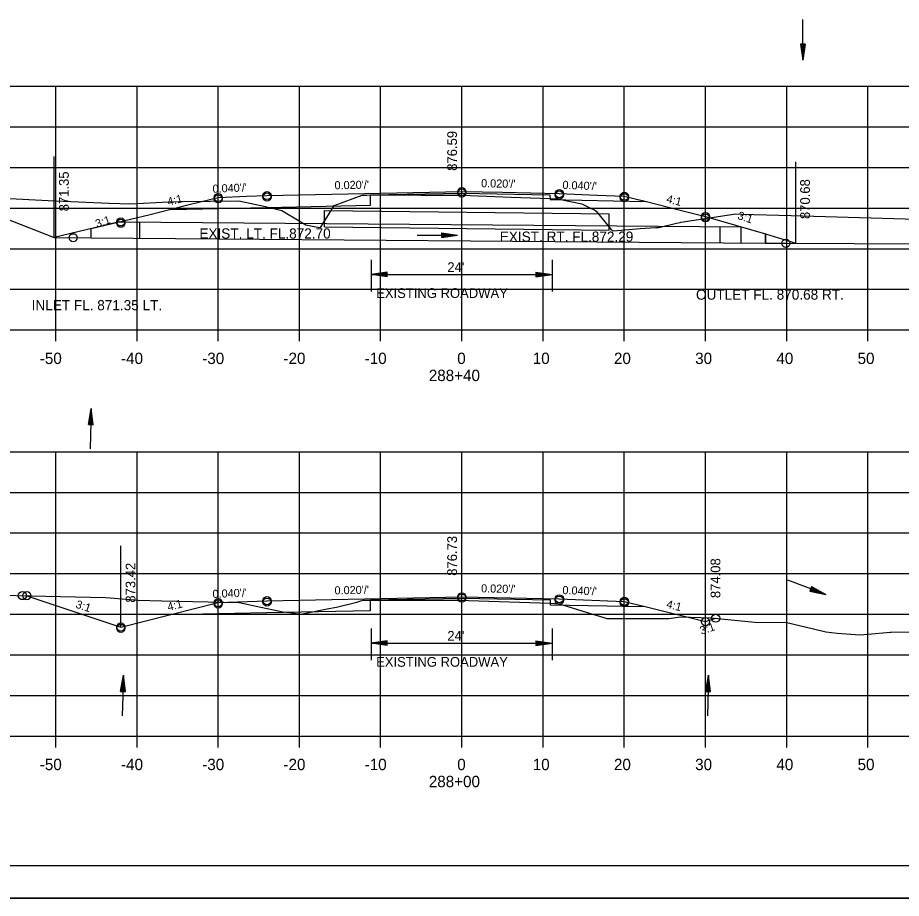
# Model space of a CAD drawing. Extents: x 1486524 to 1499135, y 326561 to 337924.
# Drawn here: x 1488928.2 to 1489037, y 332566 to 332674.4 of the extents above; entities that cross this region are included whole.
import ezdxf

# ---------------------------------------------------------------- set-up
doc = ezdxf.new("R2010")
doc.units = 0
for name, color, linetype in [('E_Const Align', 7, 'Continuous'), ('E_Const Align Station', 7, 'Continuous'), ('E_Ownership Information', 7, 'Continuous'), ('E_Property Line', 7, 'Continuous'), ('E_Proposed ROW and Easements', 7, 'Continuous'), ('E_Proposed ROW Fig Annot', 7, 'Continuous'), ('E_Quarter Calls', 7, 'Continuous'), ('E_Station Offset', 7, 'Continuous'), ('E_Survey Point', 7, 'Continuous'), ('E_Title Sheet', 7, 'Continuous'), ('E_Tract Number', 7, 'Continuous'), ('R_Water Annot', 7, 'Continuous'), ('R_Xsect Elev', 7, 'Continuous'), ('R_Xsect Slope', 7, 'Continuous')]:
    doc.layers.add(name, color=color, linetype=linetype)

msp = doc.modelspace()

# ---------------------------------------------------------------- linework, layer by layer
at = {"layer": 'E_Const Align'}
for p, q in [((1488842.89, 332635.95), (1489122.89, 332635.95)), ((1488932.89, 332634.55), (1488932.89, 332635.95)), ((1488942.89, 332634.55), (1488942.89, 332635.95)), ((1488952.89, 332634.55), (1488952.89, 332635.95)), ((1488962.89, 332634.55), (1488962.89, 332635.95)), ((1488972.89, 332634.55), (1488972.89, 332635.95)), ((1488982.89, 332634.55), (1488982.89, 332635.95)), ((1488992.89, 332634.55), (1488992.89, 332635.95)), ((1489002.89, 332634.55), (1489002.89, 332635.95)), ((1489012.89, 332634.55), (1489012.89, 332635.95)), ((1489022.89, 332634.55), (1489022.89, 332635.95)), ((1489032.89, 332634.55), (1489032.89, 332635.95)), ((1488842.89, 332585.95), (1489122.89, 332585.95)), ((1488932.89, 332584.55), (1488932.89, 332585.95)), ((1488942.89, 332584.55), (1488942.89, 332585.95)), ((1488952.89, 332584.55), (1488952.89, 332585.95)), ((1488962.89, 332584.55), (1488962.89, 332585.95)), ((1488972.89, 332584.55), (1488972.89, 332585.95)), ((1488982.89, 332584.55), (1488982.89, 332585.95)), ((1488992.89, 332584.55), (1488992.89, 332585.95)), ((1489002.89, 332584.55), (1489002.89, 332585.95)), ((1489012.89, 332584.55), (1489012.89, 332585.95)), ((1489022.89, 332584.55), (1489022.89, 332585.95)), ((1489032.89, 332584.55), (1489032.89, 332585.95))]:
    msp.add_line(p, q, dxfattribs=at)
at = {"layer": 'E_Ownership Information'}
for p, q in [((1488842.89, 332665.95), (1489122.89, 332665.95)), ((1488932.89, 332635.95), (1488932.89, 332665.95)), ((1488942.89, 332635.95), (1488942.89, 332665.95)), ((1488952.89, 332635.95), (1488952.89, 332665.95)), ((1488962.89, 332635.95), (1488962.89, 332665.95)), ((1488972.89, 332635.95), (1488972.89, 332665.95)), ((1488982.89, 332635.95), (1488982.89, 332665.95)), ((1488992.89, 332635.95), (1488992.89, 332665.95)), ((1489002.89, 332635.95), (1489002.89, 332665.95)), ((1489012.89, 332635.95), (1489012.89, 332665.95)), ((1489022.89, 332635.95), (1489022.89, 332665.95)), ((1489032.89, 332635.95), (1489032.89, 332665.95)), ((1488842.89, 332660.95), (1489122.89, 332660.95)), ((1488842.89, 332655.95), (1489122.89, 332655.95)), ((1488842.89, 332650.95), (1489122.89, 332650.95)), ((1488842.89, 332645.95), (1489122.89, 332645.95)), ((1488842.89, 332640.95), (1489122.89, 332640.95)), ((1488842.89, 332635.95), (1489122.89, 332635.95)), ((1488842.89, 332620.95), (1489122.89, 332620.95)), ((1488932.89, 332585.95), (1488932.89, 332620.95)), ((1488942.89, 332585.95), (1488942.89, 332620.95)), ((1488952.89, 332585.95), (1488952.89, 332620.95)), ((1488962.89, 332585.95), (1488962.89, 332620.95)), ((1488972.89, 332585.95), (1488972.89, 332620.95)), ((1488982.89, 332585.95), (1488982.89, 332620.95)), ((1488992.89, 332585.95), (1488992.89, 332620.95)), ((1489002.89, 332585.95), (1489002.89, 332620.95)), ((1489012.89, 332585.95), (1489012.89, 332620.95)), ((1489022.89, 332585.95), (1489022.89, 332620.95)), ((1489032.89, 332585.95), (1489032.89, 332620.95)), ((1488842.89, 332615.95), (1489122.89, 332615.95)), ((1488842.89, 332610.95), (1489122.89, 332610.95)), ((1488842.89, 332605.95), (1489122.89, 332605.95)), ((1488842.89, 332600.95), (1489122.89, 332600.95)), ((1488842.89, 332595.95), (1489122.89, 332595.95)), ((1488842.89, 332590.95), (1489122.89, 332590.95)), ((1488842.89, 332585.95), (1489122.89, 332585.95))]:
    msp.add_line(p, q, dxfattribs=at)
at = {"layer": 'E_Property Line'}
msp.add_line((1489141.07, 332569.95), (1488824.89, 332569.95), dxfattribs=at)
at = {"layer": 'E_Proposed ROW and Easements'}
for p, q in [((1488965.97, 332650.65), (1489001.04, 332650.24)), ((1488965.97, 332648.65), (1488965.97, 332650.65)), ((1489001.04, 332648.24), (1489001.04, 332650.24)), ((1488965.97, 332648.65), (1489001.04, 332648.24)), ((1488971.71, 332644.59), (1488971.71, 332640.67)), ((1488993.99, 332644.59), (1488993.99, 332640.67)), ((1488973.71, 332643.08), (1488971.71, 332642.78)), ((1488973.71, 332643.03), (1488972.04, 332642.78)), ((1488973.71, 332642.48), (1488973.71, 332643.08)), ((1488991.99, 332643.08), (1488993.99, 332642.78)), ((1488991.99, 332643.08), (1488991.99, 332642.48)), ((1488991.99, 332643.03), (1488993.65, 332642.78)), ((1488973.71, 332642.48), (1488971.71, 332642.78)), ((1488973.71, 332642.53), (1488972.04, 332642.78)), ((1488973.71, 332642.98), (1488972.39, 332642.78)), ((1488973.71, 332642.58), (1488972.39, 332642.78)), ((1488973.71, 332642.93), (1488972.72, 332642.78)), ((1488973.71, 332642.63), (1488972.72, 332642.78)), ((1488973.71, 332642.88), (1488973.06, 332642.78)), ((1488973.71, 332642.68), (1488973.06, 332642.78)), ((1488973.71, 332642.82), (1488973.39, 332642.78)), ((1488973.71, 332642.73), (1488973.39, 332642.78)), ((1488991.99, 332642.98), (1488993.31, 332642.78)), ((1488991.99, 332642.93), (1488992.98, 332642.78)), ((1488991.99, 332642.88), (1488992.64, 332642.78)), ((1488991.99, 332642.83), (1488992.3, 332642.78)), ((1488991.99, 332642.48), (1488993.99, 332642.78)), ((1488991.99, 332642.68), (1488992.64, 332642.78)), ((1488991.99, 332642.58), (1488993.31, 332642.78)), ((1488991.99, 332642.53), (1488993.65, 332642.78)), ((1488991.99, 332642.63), (1488992.98, 332642.78)), ((1488991.99, 332642.73), (1488992.3, 332642.78)), ((1488971.71, 332599.2), (1488971.71, 332595.27)), ((1488993.99, 332599.2), (1488993.99, 332595.27)), ((1488973.71, 332597.68), (1488971.71, 332597.38)), ((1488973.71, 332597.08), (1488971.71, 332597.38)), ((1488973.71, 332597.63), (1488972.04, 332597.38)), ((1488973.71, 332597.13), (1488972.04, 332597.38)), ((1488973.71, 332597.58), (1488972.39, 332597.38)), ((1488973.71, 332597.18), (1488972.39, 332597.38)), ((1488973.71, 332597.53), (1488972.72, 332597.38)), ((1488973.71, 332597.23), (1488972.72, 332597.38)), ((1488973.71, 332597.48), (1488973.06, 332597.38)), ((1488973.71, 332597.29), (1488973.06, 332597.38)), ((1488973.71, 332597.43), (1488973.39, 332597.38)), ((1488973.71, 332597.34), (1488973.39, 332597.38)), ((1488973.71, 332597.08), (1488973.71, 332597.68)), ((1488991.99, 332597.69), (1488993.99, 332597.39)), ((1488991.99, 332597.69), (1488991.99, 332597.09)), ((1488991.99, 332597.64), (1488993.65, 332597.39)), ((1488991.99, 332597.59), (1488993.31, 332597.39)), ((1488991.99, 332597.54), (1488992.98, 332597.39)), ((1488991.99, 332597.48), (1488992.64, 332597.39)), ((1488991.99, 332597.43), (1488992.3, 332597.39)), ((1488991.99, 332597.09), (1488993.99, 332597.39)), ((1488991.99, 332597.29), (1488992.64, 332597.39)), ((1488991.99, 332597.19), (1488993.31, 332597.39)), ((1488991.99, 332597.14), (1488993.65, 332597.39)), ((1488991.99, 332597.24), (1488992.98, 332597.39)), ((1488991.99, 332597.34), (1488992.3, 332597.39))]:
    msp.add_line(p, q, dxfattribs=at)
at = {"layer": 'E_Proposed ROW Fig Annot'}
for p, q in [((1489024.58, 332671.15), (1489024.88, 332669.15)), ((1489025.18, 332671.15), (1489024.58, 332671.15)), ((1489024.63, 332671.15), (1489024.88, 332669.49)), ((1489024.68, 332671.15), (1489024.88, 332669.83)), ((1489024.73, 332671.15), (1489024.88, 332670.17)), ((1489024.78, 332671.15), (1489024.88, 332670.5)), ((1489024.83, 332671.15), (1489024.88, 332670.84)), ((1489025.18, 332671.15), (1489024.88, 332669.15)), ((1489024.98, 332671.15), (1489024.88, 332670.5)), ((1489025.08, 332671.15), (1489024.88, 332669.83)), ((1489025.13, 332671.15), (1489024.88, 332669.49)), ((1489025.03, 332671.15), (1489024.88, 332670.17)), ((1489024.93, 332671.15), (1489024.88, 332670.84)), ((1488971.71, 332642.78), (1488993.99, 332642.78)), ((1488936.9, 332624.3), (1488937.26, 332626.29)), ((1488936.9, 332624.3), (1488937.26, 332626.29)), ((1488936.95, 332624.3), (1488937.25, 332625.96)), ((1488936.95, 332624.3), (1488937.25, 332625.96)), ((1488937, 332624.3), (1488937.24, 332625.62)), ((1488937, 332624.3), (1488937.24, 332625.62)), ((1488937.4, 332624.29), (1488937.24, 332625.62)), ((1488937.4, 332624.29), (1488937.24, 332625.62)), ((1488937.45, 332624.29), (1488937.25, 332625.96)), ((1488937.45, 332624.29), (1488937.25, 332625.96)), ((1488937.5, 332624.28), (1488937.26, 332626.29)), ((1488937.5, 332624.28), (1488937.26, 332626.29)), ((1488937.05, 332624.3), (1488937.23, 332625.28)), ((1488937.05, 332624.3), (1488937.23, 332625.28)), ((1488937.1, 332624.3), (1488937.22, 332624.94)), ((1488937.1, 332624.3), (1488937.22, 332624.94)), ((1488937.15, 332624.3), (1488937.21, 332624.61)), ((1488937.15, 332624.3), (1488937.21, 332624.61)), ((1488937.25, 332624.29), (1488937.21, 332624.61)), ((1488937.25, 332624.29), (1488937.21, 332624.61)), ((1488937.3, 332624.29), (1488937.22, 332624.94)), ((1488937.3, 332624.29), (1488937.22, 332624.94)), ((1488937.35, 332624.29), (1488937.23, 332625.28)), ((1488937.35, 332624.29), (1488937.23, 332625.28)), ((1488936.9, 332624.3), (1488937.5, 332624.28)), ((1488936.9, 332624.3), (1488937.5, 332624.28)), ((1489025.96, 332604.35), (1489025.75, 332603.79)), ((1489025.96, 332604.35), (1489025.75, 332603.79)), ((1489025.76, 332603.84), (1489027.41, 332603.49)), ((1489025.76, 332603.84), (1489027.41, 332603.49)), ((1489025.78, 332603.89), (1489027.09, 332603.61)), ((1489025.78, 332603.89), (1489027.09, 332603.61)), ((1489025.8, 332603.93), (1489026.78, 332603.72)), ((1489025.8, 332603.93), (1489026.78, 332603.72)), ((1489025.82, 332603.98), (1489026.46, 332603.84)), ((1489025.82, 332603.98), (1489026.46, 332603.84)), ((1489025.84, 332604.03), (1489026.15, 332603.96)), ((1489025.84, 332604.03), (1489026.15, 332603.96)), ((1489025.87, 332604.12), (1489026.15, 332603.96)), ((1489025.87, 332604.12), (1489026.15, 332603.96)), ((1489025.89, 332604.16), (1489026.46, 332603.84)), ((1489025.89, 332604.16), (1489026.46, 332603.84)), ((1489025.9, 332604.21), (1489026.78, 332603.72)), ((1489025.9, 332604.21), (1489026.78, 332603.72)), ((1489025.92, 332604.26), (1489027.09, 332603.61)), ((1489025.92, 332604.26), (1489027.09, 332603.61)), ((1489025.94, 332604.31), (1489027.41, 332603.49)), ((1489025.94, 332604.31), (1489027.41, 332603.49)), ((1489025.96, 332604.35), (1489027.72, 332603.37)), ((1489025.96, 332604.35), (1489027.72, 332603.37)), ((1489025.75, 332603.79), (1489027.72, 332603.37)), ((1489025.75, 332603.79), (1489027.72, 332603.37)), ((1488971.71, 332597.38), (1488993.99, 332597.39)), ((1488940.86, 332591.45), (1488941.22, 332593.44)), ((1488940.86, 332591.45), (1488941.22, 332593.44)), ((1488940.91, 332591.45), (1488941.21, 332593.1)), ((1488940.91, 332591.45), (1488941.21, 332593.1)), ((1488941.41, 332591.43), (1488941.21, 332593.1)), ((1488941.41, 332591.43), (1488941.21, 332593.1)), ((1488941.46, 332591.43), (1488941.22, 332593.44)), ((1488941.46, 332591.43), (1488941.22, 332593.44)), ((1489012.92, 332591.45), (1489013.28, 332593.44)), ((1489012.92, 332591.45), (1489013.28, 332593.44)), ((1489012.97, 332591.45), (1489013.27, 332593.1)), ((1489012.97, 332591.45), (1489013.27, 332593.1)), ((1489013.47, 332591.43), (1489013.27, 332593.1)), ((1489013.47, 332591.43), (1489013.27, 332593.1)), ((1489013.52, 332591.43), (1489013.28, 332593.44)), ((1489013.52, 332591.43), (1489013.28, 332593.44)), ((1488940.96, 332591.45), (1488941.2, 332592.76)), ((1488940.96, 332591.45), (1488941.2, 332592.76)), ((1488941.01, 332591.44), (1488941.19, 332592.43)), ((1488941.01, 332591.44), (1488941.19, 332592.43)), ((1488941.06, 332591.44), (1488941.18, 332592.09)), ((1488941.06, 332591.44), (1488941.18, 332592.09)), ((1488941.25, 332591.44), (1488941.18, 332592.09)), ((1488941.25, 332591.44), (1488941.18, 332592.09)), ((1488941.3, 332591.44), (1488941.19, 332592.43)), ((1488941.3, 332591.44), (1488941.19, 332592.43)), ((1488941.35, 332591.43), (1488941.2, 332592.76)), ((1488941.35, 332591.43), (1488941.2, 332592.76)), ((1489013.02, 332591.45), (1489013.26, 332592.76)), ((1489013.02, 332591.45), (1489013.26, 332592.76)), ((1489013.07, 332591.44), (1489013.25, 332592.43)), ((1489013.07, 332591.44), (1489013.25, 332592.43)), ((1489013.12, 332591.44), (1489013.24, 332592.09)), ((1489013.12, 332591.44), (1489013.24, 332592.09)), ((1489013.32, 332591.44), (1489013.24, 332592.09)), ((1489013.32, 332591.44), (1489013.24, 332592.09)), ((1489013.37, 332591.44), (1489013.25, 332592.43)), ((1489013.37, 332591.44), (1489013.25, 332592.43)), ((1489013.42, 332591.43), (1489013.26, 332592.76)), ((1489013.42, 332591.43), (1489013.26, 332592.76)), ((1488940.86, 332591.45), (1488941.46, 332591.43)), ((1488940.86, 332591.45), (1488941.46, 332591.43)), ((1488941.11, 332591.44), (1488941.16, 332591.76)), ((1488941.11, 332591.44), (1488941.16, 332591.76)), ((1488941.2, 332591.44), (1488941.16, 332591.76)), ((1488941.2, 332591.44), (1488941.16, 332591.76)), ((1489012.92, 332591.45), (1489013.52, 332591.43)), ((1489012.92, 332591.45), (1489013.52, 332591.43)), ((1489013.17, 332591.44), (1489013.23, 332591.76)), ((1489013.17, 332591.44), (1489013.23, 332591.76)), ((1489013.27, 332591.44), (1489013.23, 332591.76)), ((1489013.27, 332591.44), (1489013.23, 332591.76))]:
    msp.add_line(p, q, dxfattribs=at)
at = {"layer": 'E_Quarter Calls'}
msp.add_line((1488812.48, 332565.97), (1489145.82, 332565.97), dxfattribs=at)
for points in [[(1488812.48, 332779.31), (1489145.82, 332779.31), (1489145.82, 332565.97), (1488812.48, 332565.97)], [(1489058.81, 332775.41), (1489058.81, 332765.53), (1489094.54, 332765.53), (1489094.54, 332762.61), (1489117.74, 332762.61), (1489117.74, 332738.28), (1489141.07, 332738.28), (1489141.07, 332569.95), (1488824.89, 332569.95), (1488824.89, 332775.41)]]:
    msp.add_lwpolyline(points, close=True, dxfattribs=at)
for centre in [(1488958.89, 332652.49), (1488958.89, 332652.49), (1488958.89, 332652.32), (1488982.89, 332652.97), (1488982.89, 332652.97), (1488982.89, 332652.8), (1488994.89, 332652.73), (1488994.89, 332652.73), (1488994.89, 332652.56), (1489002.89, 332652.41), (1489002.89, 332652.41), (1488952.89, 332652.25), (1488952.89, 332652.25), (1488952.89, 332652.08), (1489002.89, 332652.24), (1488940.89, 332649.25), (1488940.89, 332649.25), (1488940.89, 332649.08), (1489012.89, 332649.91), (1489012.89, 332649.91), (1489012.89, 332649.74), (1488935.02, 332647.3), (1489022.78, 332646.61), (1488928.77, 332603.24), (1488929.32, 332603.23), (1488929.32, 332603.23), (1488952.89, 332602.37), (1488952.89, 332602.37), (1488958.89, 332602.61), (1488958.89, 332602.61), (1488958.89, 332602.44), (1488982.89, 332603.09), (1488982.89, 332603.09), (1488982.89, 332602.92), (1488994.89, 332602.85), (1488994.89, 332602.85), (1488994.89, 332602.68), (1489002.89, 332602.53), (1489002.89, 332602.53), (1489002.89, 332602.36), (1488952.89, 332602.2), (1489014.15, 332600.45), (1489014.15, 332600.45), (1489014.15, 332600.45), (1488940.89, 332599.37), (1488940.89, 332599.37), (1488940.89, 332599.2), (1489012.89, 332600.03), (1489012.89, 332600.03)]:
    msp.add_circle(centre, 0.5, dxfattribs=at)
at = {"layer": 'E_Station Offset'}
for p, q in [((1488940.75, 332649.27), (1488932.7, 332647.34)), ((1488980.37, 332647.92), (1488982.37, 332647.62)), ((1488980.37, 332647.92), (1488980.37, 332647.32)), ((1488980.37, 332647.87), (1488982.03, 332647.62)), ((1488980.37, 332647.82), (1488981.69, 332647.62)), ((1488980.37, 332647.77), (1488981.35, 332647.62)), ((1488980.37, 332647.72), (1488981.02, 332647.62)), ((1488980.37, 332647.67), (1488980.68, 332647.62)), ((1488980.37, 332647.32), (1488982.37, 332647.62)), ((1488980.37, 332647.53), (1488981.02, 332647.62)), ((1488980.37, 332647.43), (1488981.69, 332647.62)), ((1488980.37, 332647.37), (1488982.03, 332647.62)), ((1488980.37, 332647.48), (1488981.35, 332647.62)), ((1488980.37, 332647.58), (1488980.68, 332647.62)), ((1489020.27, 332647.78), (1489024, 332646.63))]:
    msp.add_line(p, q, dxfattribs=at)
at = {"layer": 'E_Survey Point'}
for points in [[(1488947.06, 332650.79), (1488958.89, 332651.03), (1488971.63, 332651.29), (1488971.63, 332652.58), (1488982.89, 332652.8), (1488993.74, 332652.59), (1488993.75, 332652), (1489005.45, 332651.77)], [(1488947.06, 332600.91), (1488958.89, 332601.15), (1488971.66, 332601.41), (1488971.66, 332602.7), (1488982.89, 332602.92), (1488993.75, 332602.71), (1488993.76, 332602.12), (1489005.45, 332601.89)]]:
    msp.add_lwpolyline(points, dxfattribs=at)
at = {"layer": 'E_Title Sheet'}
for points in [[(1488919.35, 332652.54), (1488932.7, 332647.34), (1488937.24, 332647.3), (1488937.25, 332648.43), (1488944.49, 332650.17), (1488947.06, 332650.82), (1488949.49, 332651.42), (1488952.89, 332652.27), (1488956.39, 332652.41), (1488958.89, 332652.51), (1488968.88, 332652.71), (1488982.89, 332652.99), (1488987.88, 332652.89), (1488994.89, 332652.75), (1488999.55, 332652.56), (1489002.89, 332652.43), (1489004.38, 332652.06), (1489005.45, 332651.79), (1489009.79, 332650.71), (1489012.89, 332649.93), (1489020.27, 332647.78), (1489020.27, 332646.63), (1489022.78, 332646.63), (1489048.08, 332646.52)], [(1488929.32, 332603.23), (1488940.89, 332599.37), (1488947.06, 332600.91), (1488952.89, 332602.37), (1488958.89, 332602.61), (1488982.89, 332603.09), (1488994.89, 332602.85), (1489002.89, 332602.53), (1489005.45, 332601.89), (1489012.89, 332600.03), (1489014.15, 332600.45)]]:
    msp.add_lwpolyline(points, dxfattribs=at)
at = {"layer": 'E_Tract Number'}
for points in [[(1488912.95, 332652.86), (1488931.96, 332651.88), (1488939.41, 332651.57), (1488942.12, 332651.48), (1488946.78, 332651.71), (1488948.1, 332651.78), (1488948.38, 332651.78), (1488955.41, 332651.86), (1488958.7, 332651.15), (1488960.73, 332650.64), (1488963.05, 332649.24), (1488963.66, 332648.88), (1488964.9, 332648.63), (1488965.48, 332648.56), (1488966.46, 332650.12), (1488967.17, 332651.28), (1488967.28, 332651.31), (1488970.63, 332652.55), (1488971.18, 332652.56), (1488971.64, 332652.57), (1488977.87, 332652.56), (1488982.88, 332652.54), (1488988.95, 332652.29), (1488993.74, 332652.13), (1488994.17, 332652.1), (1488994.68, 332652.07), (1488997.68, 332651.46), (1488998.88, 332650.84), (1488999.21, 332650.73), (1488999.42, 332650.57), (1489001.24, 332648.34), (1489001.44, 332648.18), (1489001.55, 332648.15), (1489004.84, 332648.45), (1489006.73, 332648.57), (1489007.13, 332648.57), (1489009.33, 332649.08), (1489009.76, 332649.18), (1489009.86, 332649.2), (1489016.63, 332650.23), (1489017.32, 332650.22), (1489023.42, 332650.04), (1489052.94, 332649.16)], [(1488924.23, 332603.35), (1488939.02, 332602.99), (1488939.59, 332602.96), (1488943.05, 332602.68), (1488945.95, 332602.58), (1488955.46, 332602.39), (1488958.15, 332601.81), (1488959.68, 332601.48), (1488960.84, 332601.25), (1488961.65, 332601.17), (1488963.05, 332600.96), (1488966.49, 332601.67), (1488967.46, 332601.83), (1488969.96, 332602.44), (1488970.44, 332602.61), (1488970.72, 332602.67), (1488971.58, 332602.69), (1488971.66, 332602.69), (1488981.99, 332602.68), (1488982.86, 332602.68), (1488983.71, 332602.65), (1488993.75, 332602.3), (1488993.84, 332602.29), (1488994.82, 332602.22), (1488995.27, 332602.09), (1488998.33, 332601.17), (1489000.38, 332600.54), (1489000.76, 332600.42), (1489001.24, 332600.43), (1489004.57, 332600.4), (1489008.38, 332600.44), (1489009.81, 332600.64), (1489013.53, 332600.52), (1489018.96, 332599.96), (1489022.91, 332599.93), (1489026.2, 332599.14), (1489027.69, 332598.79), (1489029.1, 332598.63), (1489031.91, 332598.42), (1489032.9, 332598.5), (1489035.63, 332598.73), (1489035.77, 332598.73), (1489046.32, 332598.83)]]:
    msp.add_lwpolyline(points, dxfattribs=at)
at = {"layer": 'R_Water Annot'}
for p, q in [((1489024.88, 332669.15), (1489024.88, 332674.15)), ((1488937.24, 332647.3), (1488937.25, 332648.43)), ((1488940.75, 332649.25), (1489017.27, 332648.66)), ((1488943.23, 332647.23), (1488943.25, 332649.23)), ((1489014.69, 332646.66), (1489014.69, 332648.66)), ((1489017.27, 332646.66), (1489017.27, 332648.66)), ((1488977.37, 332647.62), (1488982.37, 332647.62)), ((1489020.27, 332646.63), (1489020.27, 332647.76)), ((1488937.24, 332647.3), (1489020.27, 332646.63)), ((1488937.26, 332626.29), (1488937.11, 332621.3)), ((1489027.72, 332603.37), (1489023.04, 332605.13)), ((1488941.22, 332593.44), (1488941.06, 332588.44)), ((1489013.28, 332593.44), (1489013.13, 332588.44))]:
    msp.add_line(p, q, dxfattribs=at)
at = {"layer": 'R_Xsect Elev'}
for p, q in [((1488982.89, 332652.54), (1488982.89, 332662.54)), ((1488932.7, 332647.34), (1488932.7, 332657.32)), ((1489024, 332646.63), (1489024, 332656.63)), ((1488982.89, 332602.68), (1488982.89, 332612.68)), ((1488940.89, 332599.37), (1488940.89, 332609.37)), ((1489012.89, 332600.03), (1489012.89, 332610.03))]:
    msp.add_line(p, q, dxfattribs=at)

# ---------------------------------------------------------------- texts
at = {"layer": 'E_Const Align Station'}
for s, p in [('-50', (1488930.92, 332631.75)), ('-40', (1488940.92, 332631.75)), ('-30', (1488950.92, 332631.75)), ('-20', (1488960.92, 332631.75)), ('-10', (1488970.92, 332631.75)), ('0', (1488982.32, 332631.75)), ('10', (1488991.62, 332631.75)), ('20', (1489001.62, 332631.75)), ('30', (1489011.62, 332631.75)), ('40', (1489021.62, 332631.75)), ('50', (1489031.62, 332631.75)), ('288+40', (1488978.82, 332629.65)), ('-50', (1488930.92, 332581.75)), ('-40', (1488940.92, 332581.75)), ('-30', (1488950.92, 332581.75)), ('-20', (1488960.92, 332581.75)), ('-10', (1488970.92, 332581.75)), ('0', (1488982.32, 332581.75)), ('10', (1488991.62, 332581.75)), ('20', (1489001.62, 332581.75)), ('30', (1489011.62, 332581.75)), ('40', (1489021.62, 332581.75)), ('50', (1489031.62, 332581.75)), ('288+00', (1488978.82, 332579.65))]:
    msp.add_text(s, height=1.4, dxfattribs=at).set_placement(p)
at = {"layer": 'E_Proposed ROW and Easements'}
for s, p in [('EXIST. LT. FL.872.70', (1488950.57, 332647.2)), ('EXIST. RT. FL.872.29', (1488987.56, 332646.81))]:
    msp.add_text(s, height=1.25, dxfattribs=at).set_placement(p)
at = {"layer": 'E_Proposed ROW Fig Annot'}
for s, p in [("24'", (1488981.1, 332643.08)), ('EXISTING ROADWAY', (1488972.33, 332639.88)), ("24'", (1488981.1, 332597.69)), ('EXISTING ROADWAY', (1488972.33, 332594.48))]:
    msp.add_text(s, height=1.2, dxfattribs=at).set_placement(p)
at = {"layer": 'R_Water Annot'}
for s, p in [('OUTLET FL. 870.68 RT.', (1489011.72, 332639.67)), ('INLET FL. 871.35 LT.', (1488929.91, 332638.37))]:
    msp.add_text(s, height=1.25, dxfattribs=at).set_placement(p)
at = {"layer": 'R_Xsect Elev'}
for s, p in [('876.59', (1488982.29, 332655.54)), ('871.35', (1488934.49, 332650.55)), ('870.68', (1489025.75, 332649.6)), ('876.73', (1488982.29, 332605.68)), ('873.42', (1488942.69, 332602.37)), ('874.08', (1489014.72, 332602.93))]:
    msp.add_text(s, height=1.2, rotation=90, dxfattribs=at).set_placement(p)
at = {"layer": 'R_Xsect Slope'}
for s, rotation, p in [("0.040'/'", 2.2906, (1488952.21, 332652.83)), ("0.020'/'", 1.1458, (1488967.22, 332653.26)), ("0.020'/'", 358.8542, (1488985.25, 332653.52)), ("0.040'/'", 357.7094, (1488995.26, 332653.32)), ('4:1', 14.0362, (1488946.76, 332651.24)), ('4:1', 345.9638, (1489008.01, 332651.65)), ('3:1', 18.4349, (1488937.95, 332648.52)), ('3:1', 342.1143, (1489016.76, 332649.62)), ("0.040'/'", 2.2906, (1488952.21, 332602.94)), ("0.020'/'", 1.1458, (1488967.22, 332603.38)), ("0.020'/'", 358.8542, (1488985.25, 332603.64)), ("0.040'/'", 357.7094, (1488995.26, 332603.43)), ('3:1', 341.5651, (1488935.26, 332601.77)), ('4:1', 14.0362, (1488946.76, 332601.35)), ('4:1', 345.9638, (1489008.01, 332601.76)), ('3:1', 18.4349, (1489012.38, 332598.41))]:
    msp.add_text(s, height=1, rotation=rotation, dxfattribs=at).set_placement(p)

doc.saveas('drawing.dxf')
